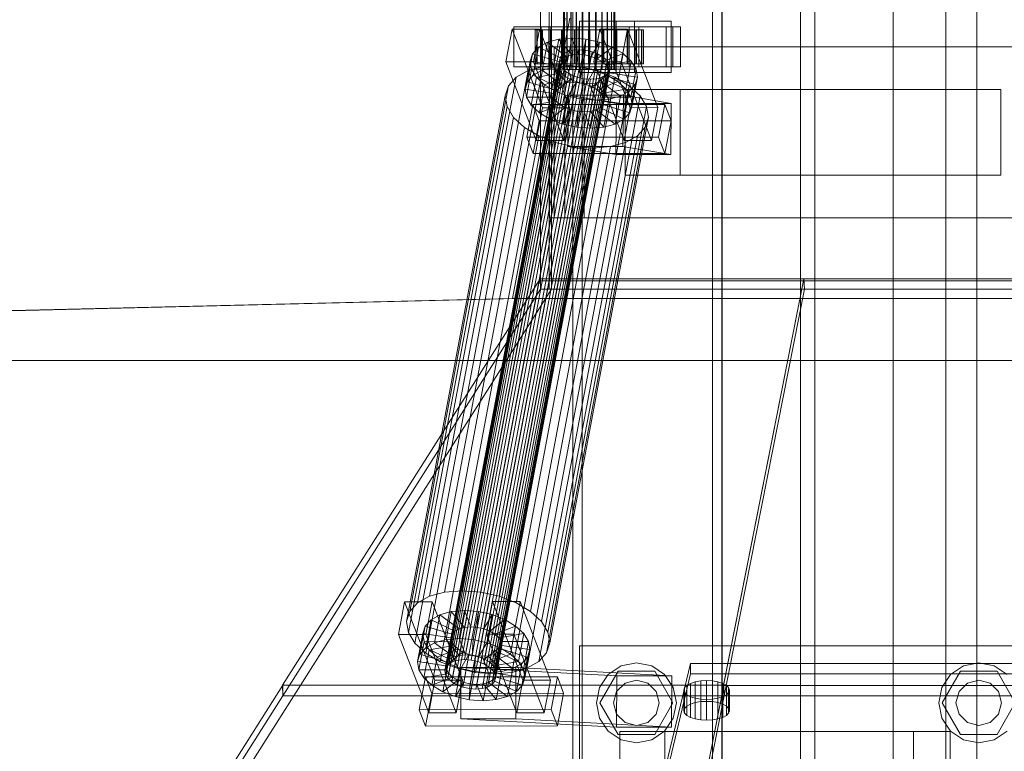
# Model space of a CAD drawing. Header units: millimetres. Extents: x -4738 to 65662, y -68080 to 6847.
# Tile 424 of 656: x 1729 to 2074, y -18387 to -18130. Entities that reach past the tile are written whole.
import ezdxf

# ---------------------------------------------------------------- set-up
doc = ezdxf.new("R2010")
doc.units = ezdxf.units.MM
doc.layers.add('superior_C01', color=7, linetype='Continuous', lineweight=0)
doc.layers.add('superior_tolva-C01', color=7, linetype='Continuous', lineweight=0)

msp = doc.modelspace()

# ---------------------------------------------------------------- linework, layer by layer
at = {"layer": 'superior_C01'}
for p, q in [((2053.856, -17550), (2053.856, -18450)), ((2064.641, -18450), (2064.641, -17550)), ((1975.375, -17570), (1975.375, -18430)), ((2002.875, -17570), (2002.875, -18430)), ((2007.875, -18430), (2007.875, -17570)), ((2035.375, -18430), (2035.375, -17570)), ((1923.146, -17575), (1923.146, -18425)), ((1926.382, -18425), (1926.382, -17575)), ((1972.065, -18425), (1972.065, -17575)), ((1975.301, -17575), (1975.301, -18425)), ((1919.841, -18148), (1919.841, -17852)), ((1920.122, -18148), (1920.122, -17852)), ((1920.174, -18148), (1920.174, -17852)), ((1920.996, -18148), (1920.996, -17852)), ((1921.097, -18148), (1921.097, -17852)), ((1922.406, -18148), (1922.406, -17852)), ((1922.548, -18148), (1922.548, -17852)), ((1924.254, -18148), (1924.254, -17852)), ((1924.428, -18148), (1924.428, -17852)), ((1926.414, -18148), (1926.414, -17852)), ((1926.609, -18148), (1926.609, -17852)), ((1928.74, -18148), (1928.74, -17852)), ((1928.941, -18148), (1928.941, -17852)), ((1931.072, -18148), (1931.072, -17852)), ((1931.267, -18148), (1931.267, -17852)), ((1933.253, -18148), (1933.253, -17852)), ((1933.427, -18148), (1933.427, -17852)), ((1935.133, -18148), (1935.133, -17852)), ((1935.275, -18148), (1935.275, -17852)), ((1936.584, -18148), (1936.584, -17852)), ((1936.685, -18148), (1936.685, -17852)), ((1937.507, -17852), (1937.507, -18148)), ((1937.559, -18148), (1937.559, -17852)), ((1937.84, -18148), (1937.84, -17852)), ((1920.384, -18130), (1901.94, -18228.298)), ((1903.548, -18228.298), (1921.992, -18130)), ((1944.671, -18131), (1925.412, -18131)), ((1925.412, -18131), (1925.412, -18149)), ((1938.246, -18131), (1925.412, -18131)), ((1938.246, -18149), (1938.246, -18131)), ((1938.246, -18131), (1957.505, -18131)), ((1944.671, -18149), (1944.671, -18131)), ((1944.671, -18131), (1957.505, -18131)), ((1957.505, -18131), (1957.505, -18149)), ((1901.79, -18133.859), (1899.638, -18145.327)), ((1911.419, -18133.847), (1901.79, -18133.859)), ((1912.422, -18161.391), (1901.79, -18133.859)), ((1912.047, -18133), (1902.417, -18133)), ((1902.417, -18133), (1902.417, -18147)), ((1915.359, -18133), (1902.417, -18133)), ((1909.267, -18145.315), (1911.419, -18133.847)), ((1910.434, -18134), (1909.842, -18134)), ((1909.842, -18134), (1919.841, -18134)), ((1909.842, -18146), (1909.842, -18134)), ((1909.842, -18134), (1910.544, -18134)), ((1912.281, -18134), (1910.434, -18134)), ((1910.434, -18134), (1920.122, -18134)), ((1910.434, -18146), (1910.434, -18134)), ((1910.544, -18134), (1920.174, -18134)), ((1910.544, -18146), (1910.544, -18134)), ((1910.544, -18134), (1912.493, -18134)), ((1911.419, -18133.847), (1922.052, -18161.379)), ((1958.153, -18133), (1911.93, -18133)), ((1911.93, -18133), (1911.93, -18147)), ((1914.627, -18133), (1911.93, -18133)), ((1912.047, -18147), (1912.047, -18133)), ((1912.047, -18133), (1924.988, -18133)), ((1915.256, -18134), (1912.281, -18134)), ((1912.281, -18134), (1920.996, -18134)), ((1912.281, -18146), (1912.281, -18134)), ((1912.493, -18134), (1921.097, -18134)), ((1912.493, -18146), (1912.493, -18134)), ((1912.493, -18134), (1915.557, -18134)), ((1914.627, -18147), (1914.627, -18133)), ((1914.627, -18133), (1960.849, -18133)), ((1919.157, -18134), (1915.256, -18134)), ((1915.256, -18134), (1922.406, -18134)), ((1915.256, -18146), (1915.256, -18134)), ((1915.359, -18147), (1915.359, -18133)), ((1915.359, -18133), (1924.988, -18133)), ((1915.557, -18134), (1922.548, -18134)), ((1915.557, -18146), (1915.557, -18134)), ((1915.557, -18134), (1919.525, -18134)), ((1923.718, -18134), (1919.157, -18134)), ((1919.157, -18134), (1924.254, -18134)), ((1919.157, -18146), (1919.157, -18134)), ((1919.525, -18134), (1924.428, -18134)), ((1919.525, -18146), (1919.525, -18134)), ((1919.525, -18134), (1924.129, -18134)), ((1919.841, -18134), (1920.122, -18134)), ((1919.841, -18134), (1919.841, -18146)), ((1920.174, -18134), (1919.841, -18134)), ((1920.122, -18134), (1920.996, -18134)), ((1920.122, -18134), (1920.122, -18146)), ((1920.174, -18134), (1920.174, -18146)), ((1921.097, -18134), (1920.174, -18134)), ((1920.996, -18134), (1922.406, -18134)), ((1920.996, -18134), (1920.996, -18146)), ((1921.097, -18134), (1921.097, -18146)), ((1922.548, -18134), (1921.097, -18134)), ((1922.406, -18134), (1924.254, -18134)), ((1922.406, -18134), (1922.406, -18146)), ((1922.548, -18134), (1922.548, -18146)), ((1924.428, -18134), (1922.548, -18134)), ((1928.628, -18134), (1923.718, -18134)), ((1923.718, -18134), (1926.414, -18134)), ((1923.718, -18146), (1923.718, -18134)), ((1924.129, -18134), (1926.609, -18134)), ((1924.129, -18146), (1924.129, -18134)), ((1924.129, -18134), (1929.053, -18134)), ((1924.254, -18134), (1926.414, -18134)), ((1924.254, -18134), (1924.254, -18146)), ((1924.428, -18134), (1924.428, -18146)), ((1926.609, -18134), (1924.428, -18134)), ((1924.988, -18133), (1924.988, -18147)), ((1926.414, -18134), (1928.74, -18134)), ((1926.414, -18134), (1926.414, -18146)), ((1926.609, -18134), (1926.609, -18146)), ((1928.941, -18134), (1926.609, -18134)), ((1933.552, -18134), (1928.628, -18134)), ((1928.628, -18134), (1928.74, -18134)), ((1928.628, -18146), (1928.628, -18134)), ((1928.74, -18134), (1931.072, -18134)), ((1928.74, -18134), (1928.74, -18146)), ((1929.053, -18134), (1928.941, -18134)), ((1928.941, -18134), (1928.941, -18146)), ((1931.267, -18134), (1928.941, -18134)), ((1929.053, -18146), (1929.053, -18134)), ((1929.053, -18134), (1933.963, -18134)), ((1932.604, -18133.821), (1930.453, -18145.289)), ((1933.552, -18134), (1931.072, -18134)), ((1931.072, -18134), (1933.253, -18134)), ((1931.072, -18134), (1931.072, -18146)), ((1933.963, -18134), (1931.267, -18134)), ((1931.267, -18134), (1931.267, -18146)), ((1933.427, -18134), (1931.267, -18134)), ((1942.234, -18133.809), (1932.604, -18133.821)), ((1943.237, -18161.353), (1932.604, -18133.821)), ((1942.862, -18133), (1933.232, -18133)), ((1933.232, -18133), (1933.232, -18147)), ((1946.174, -18133), (1933.232, -18133)), ((1938.156, -18134), (1933.253, -18134)), ((1933.253, -18134), (1935.133, -18134)), ((1933.253, -18134), (1933.253, -18146)), ((1938.524, -18134), (1933.427, -18134)), ((1933.427, -18134), (1933.427, -18146)), ((1935.275, -18134), (1933.427, -18134)), ((1938.156, -18134), (1933.552, -18134)), ((1933.552, -18146), (1933.552, -18134)), ((1933.963, -18146), (1933.963, -18134)), ((1933.963, -18134), (1938.524, -18134)), ((1942.124, -18134), (1935.133, -18134)), ((1935.133, -18134), (1936.584, -18134)), ((1935.133, -18134), (1935.133, -18146)), ((1942.425, -18134), (1935.275, -18134)), ((1935.275, -18134), (1935.275, -18146)), ((1936.685, -18134), (1935.275, -18134)), ((1945.188, -18134), (1936.584, -18134)), ((1936.584, -18134), (1937.507, -18134)), ((1936.584, -18134), (1936.584, -18146)), ((1945.4, -18134), (1936.685, -18134)), ((1936.685, -18134), (1936.685, -18146)), ((1937.559, -18134), (1936.685, -18134)), ((1937.507, -18134), (1947.137, -18134)), ((1937.507, -18146), (1937.507, -18134)), ((1937.507, -18134), (1937.84, -18134)), ((1947.247, -18134), (1937.559, -18134)), ((1937.559, -18134), (1937.559, -18146)), ((1937.84, -18134), (1937.559, -18134)), ((1947.839, -18134), (1937.84, -18134)), ((1937.84, -18134), (1937.84, -18146)), ((1942.124, -18134), (1938.156, -18134)), ((1938.156, -18146), (1938.156, -18134)), ((1938.524, -18146), (1938.524, -18134)), ((1938.524, -18134), (1942.425, -18134)), ((1940.082, -18145.277), (1942.234, -18133.809)), ((1945.188, -18134), (1942.124, -18134)), ((1942.124, -18146), (1942.124, -18134)), ((1942.234, -18133.809), (1952.867, -18161.341)), ((1942.425, -18146), (1942.425, -18134)), ((1942.425, -18134), (1945.4, -18134)), ((1942.862, -18147), (1942.862, -18133)), ((1942.862, -18133), (1955.803, -18133)), ((1947.137, -18134), (1945.188, -18134)), ((1945.188, -18146), (1945.188, -18134)), ((1945.4, -18146), (1945.4, -18134)), ((1945.4, -18134), (1947.247, -18134)), ((1946.174, -18147), (1946.174, -18133)), ((1946.174, -18133), (1955.803, -18133)), ((1947.137, -18134), (1947.137, -18146)), ((1947.839, -18134), (1947.137, -18134)), ((1947.247, -18146), (1947.247, -18134)), ((1947.247, -18134), (1947.839, -18134)), ((1947.839, -18146), (1947.839, -18134)), ((1955.803, -18133), (1955.803, -18147)), ((1958.153, -18147), (1958.153, -18133)), ((1958.153, -18133), (1960.849, -18133)), ((1960.849, -18133), (1960.849, -18147)), ((1914.16, -18138.419), (1911.039, -18140.156)), ((1912.315, -18148.249), (1914.16, -18138.419)), ((1918.152, -18137.325), (1914.16, -18138.419)), ((1914.16, -18138.419), (1920.893, -18143.38)), ((1916.308, -18147.155), (1918.152, -18137.325)), ((1922.744, -18136.948), (1918.152, -18137.325)), ((1918.152, -18137.325), (1922.784, -18142.862)), ((1920.9, -18146.777), (1922.744, -18136.948)), ((1927.623, -18137.313), (1922.744, -18136.948)), ((1922.744, -18136.948), (1924.959, -18142.683)), ((1925.779, -18147.143), (1927.623, -18137.313)), ((1927.623, -18137.313), (1927.27, -18142.856)), ((1932.456, -18138.396), (1927.623, -18137.313)), ((1932.456, -18138.396), (1929.56, -18143.369)), ((1930.612, -18148.226), (1932.456, -18138.396)), ((1936.914, -18140.123), (1932.456, -18138.396)), ((1879.606, -18356.363), (1919.722, -18142.565)), ((1881.084, -18355.541), (1921.201, -18141.742)), ((1882.975, -18355.022), (1923.092, -18141.224)), ((1885.15, -18354.844), (1925.267, -18141.045)), ((1887.461, -18355.017), (1927.578, -18141.218)), ((1889.751, -18355.53), (1929.867, -18141.731)), ((1891.863, -18356.348), (1931.979, -18142.549)), ((1907.159, -18152.246), (1909.003, -18142.416)), ((1909.003, -18142.416), (1908.191, -18145.047)), ((1911.039, -18140.156), (1909.003, -18142.416)), ((1909.003, -18142.416), (1918.451, -18145.274)), ((1909.195, -18149.985), (1911.039, -18140.156)), ((1911.039, -18140.156), (1919.415, -18144.203)), ((2232.828, -18140), (1914.896, -18140)), ((1914.896, -18140), (1914.896, -18200)), ((1916.514, -18140), (1914.896, -18140)), ((2234.445, -18140), (1916.514, -18140)), ((1916.514, -18140), (1916.514, -18200)), ((1920.289, -18140), (1916.514, -18140)), ((1919.722, -18142.565), (1918.758, -18143.635)), ((1921.201, -18141.742), (1919.722, -18142.565)), ((2238.22, -18140), (1920.289, -18140)), ((1920.289, -18140), (1920.289, -18200)), ((1927.029, -18140), (1920.289, -18140)), ((1923.092, -18141.224), (1921.201, -18141.742)), ((1922.784, -18142.862), (1924.959, -18142.683)), ((1925.267, -18141.045), (1923.092, -18141.224)), ((1924.959, -18142.683), (1923.115, -18152.513)), ((1924.959, -18142.683), (1927.27, -18142.856)), ((1927.578, -18141.218), (1925.267, -18141.045)), ((1927.029, -18200), (1927.029, -18140)), ((1927.029, -18140), (2244.96, -18140)), ((1929.867, -18141.731), (1927.578, -18141.218)), ((1931.979, -18142.549), (1929.867, -18141.731)), ((1936.914, -18140.123), (1931.672, -18144.188)), ((1933.769, -18143.617), (1931.979, -18142.549)), ((1940.694, -18142.377), (1933.462, -18145.255)), ((1935.07, -18149.953), (1936.914, -18140.123)), ((1940.694, -18142.377), (1936.914, -18140.123)), ((1938.849, -18152.207), (1940.694, -18142.377)), ((1943.537, -18145.003), (1940.694, -18142.377)), ((1878.257, -18358.68), (1918.373, -18144.881)), ((1878.477, -18360.017), (1918.594, -18146.218)), ((1878.642, -18357.434), (1918.758, -18143.635)), ((1893.653, -18357.415), (1933.769, -18143.617)), ((1894.999, -18358.659), (1935.116, -18144.861)), ((1935.927, -18146.196), (1895.811, -18359.995)), ((1899.638, -18145.327), (1909.267, -18145.315)), ((1899.638, -18145.327), (1910.27, -18172.859)), ((1906.346, -18154.877), (1908.191, -18145.047)), ((1908.191, -18145.047), (1918.066, -18146.52)), ((1908.191, -18145.047), (1908.657, -18147.868)), ((1919.9, -18172.847), (1909.267, -18145.315)), ((1919.841, -18146), (1909.842, -18146)), ((1909.842, -18146), (1910.434, -18146)), ((1910.544, -18146), (1909.842, -18146)), ((1920.122, -18146), (1910.434, -18146)), ((1910.434, -18146), (1912.281, -18146)), ((1920.174, -18146), (1910.544, -18146)), ((1912.493, -18146), (1910.544, -18146)), ((1920.996, -18146), (1912.281, -18146)), ((1912.281, -18146), (1915.256, -18146)), ((1921.097, -18146), (1912.493, -18146)), ((1915.557, -18146), (1912.493, -18146)), ((1922.406, -18146), (1915.256, -18146)), ((1915.256, -18146), (1919.157, -18146)), ((1922.548, -18146), (1915.557, -18146)), ((1919.525, -18146), (1915.557, -18146)), ((1918.451, -18145.274), (1916.606, -18155.103)), ((1919.415, -18144.203), (1917.571, -18154.033)), ((1918.066, -18146.52), (1918.451, -18145.274)), ((1918.758, -18143.635), (1918.373, -18144.881)), ((1918.373, -18144.881), (1918.594, -18146.218)), ((1918.451, -18145.274), (1919.415, -18144.203)), ((1918.594, -18146.218), (1919.405, -18147.554)), ((1920.893, -18143.38), (1919.049, -18153.21)), ((1924.254, -18146), (1919.157, -18146)), ((1919.157, -18146), (1923.718, -18146)), ((1919.415, -18144.203), (1920.893, -18143.38)), ((1924.428, -18146), (1919.525, -18146)), ((1924.129, -18146), (1919.525, -18146)), ((1920.122, -18146), (1919.841, -18146)), ((1919.841, -18146), (1920.174, -18146)), ((1920.996, -18146), (1920.122, -18146)), ((1920.174, -18146), (1921.097, -18146)), ((1920.893, -18143.38), (1922.784, -18142.862)), ((1922.784, -18142.862), (1920.94, -18152.692)), ((1922.406, -18146), (1920.996, -18146)), ((1921.097, -18146), (1922.548, -18146)), ((1924.254, -18146), (1922.406, -18146)), ((1922.548, -18146), (1924.428, -18146)), ((1926.414, -18146), (1923.718, -18146)), ((1923.718, -18146), (1928.628, -18146)), ((1926.609, -18146), (1924.129, -18146)), ((1929.053, -18146), (1924.129, -18146)), ((1926.414, -18146), (1924.254, -18146)), ((1924.428, -18146), (1926.609, -18146)), ((1927.27, -18142.856), (1925.426, -18152.686)), ((1928.74, -18146), (1926.414, -18146)), ((1926.609, -18146), (1928.941, -18146)), ((1927.27, -18142.856), (1929.56, -18143.369)), ((1929.56, -18143.369), (1927.715, -18153.199)), ((1928.74, -18146), (1928.628, -18146)), ((1928.628, -18146), (1933.552, -18146)), ((1931.072, -18146), (1928.74, -18146)), ((1928.941, -18146), (1929.053, -18146)), ((1928.941, -18146), (1931.267, -18146)), ((1933.963, -18146), (1929.053, -18146)), ((1929.56, -18143.369), (1931.672, -18144.188)), ((1931.672, -18144.188), (1929.827, -18154.017)), ((1930.453, -18145.289), (1940.082, -18145.277)), ((1930.453, -18145.289), (1941.085, -18172.821)), ((1933.253, -18146), (1931.072, -18146)), ((1931.072, -18146), (1933.552, -18146)), ((1931.267, -18146), (1933.963, -18146)), ((1931.267, -18146), (1933.427, -18146)), ((1933.462, -18145.255), (1931.617, -18155.085)), ((1931.672, -18144.188), (1933.462, -18145.255)), ((1935.133, -18146), (1933.253, -18146)), ((1933.253, -18146), (1938.156, -18146)), ((1933.427, -18146), (1938.524, -18146)), ((1933.427, -18146), (1935.275, -18146)), ((1933.462, -18145.255), (1934.808, -18146.499)), ((1933.552, -18146), (1938.156, -18146)), ((1935.116, -18144.861), (1933.769, -18143.617)), ((1938.524, -18146), (1933.963, -18146)), ((1943.537, -18145.003), (1934.808, -18146.499)), ((1935.927, -18146.196), (1935.116, -18144.861)), ((1936.584, -18146), (1935.133, -18146)), ((1935.133, -18146), (1942.124, -18146)), ((1935.275, -18146), (1942.425, -18146)), ((1935.275, -18146), (1936.685, -18146)), ((1936.148, -18147.533), (1935.927, -18146.196)), ((1937.507, -18146), (1936.584, -18146)), ((1936.584, -18146), (1945.188, -18146)), ((1936.685, -18146), (1945.4, -18146)), ((1936.685, -18146), (1937.559, -18146)), ((1947.137, -18146), (1937.507, -18146)), ((1937.84, -18146), (1937.507, -18146)), ((1937.559, -18146), (1947.247, -18146)), ((1937.559, -18146), (1937.84, -18146)), ((1937.84, -18146), (1947.839, -18146)), ((1938.156, -18146), (1942.124, -18146)), ((1942.425, -18146), (1938.524, -18146)), ((1950.715, -18172.809), (1940.082, -18145.277)), ((1941.692, -18154.833), (1943.537, -18145.003)), ((1942.124, -18146), (1945.188, -18146)), ((1945.4, -18146), (1942.425, -18146)), ((1945.249, -18147.823), (1943.537, -18145.003)), ((1945.188, -18146), (1947.137, -18146)), ((1947.247, -18146), (1945.4, -18146)), ((1947.137, -18146), (1947.839, -18146)), ((1947.839, -18146), (1947.247, -18146)), ((1872.808, -18332.659), (1907.391, -18148.35)), ((1878.145, -18331.197), (1912.728, -18146.887)), ((1879.289, -18361.352), (1919.405, -18147.554)), ((1880.635, -18362.596), (1920.752, -18148.798)), ((1884.284, -18330.692), (1918.867, -18146.383)), ((1890.806, -18331.181), (1925.39, -18146.872)), ((1895.646, -18362.578), (1935.763, -18148.779)), ((1896.031, -18361.332), (1936.148, -18147.533)), ((1897.268, -18332.629), (1931.851, -18148.32)), ((1902.417, -18147), (1912.047, -18147)), ((1902.417, -18147), (1915.359, -18147)), ((1907.391, -18148.35), (1903.22, -18150.672)), ((1906.812, -18157.698), (1908.657, -18147.868)), ((1912.728, -18146.887), (1907.391, -18148.35)), ((1908.657, -18147.868), (1918.286, -18147.856)), ((1908.657, -18147.868), (1910.369, -18150.688)), ((1909.195, -18149.985), (1912.315, -18148.249)), ((1910.369, -18150.688), (1919.098, -18149.192)), ((1911.93, -18147), (1958.153, -18147)), ((1911.93, -18147), (1914.627, -18147)), ((1924.988, -18147), (1912.047, -18147)), ((1912.315, -18148.249), (1916.308, -18147.155)), ((1919.049, -18153.21), (1912.315, -18148.249)), ((1918.867, -18146.383), (1912.728, -18146.887)), ((1960.849, -18147), (1914.627, -18147)), ((1924.988, -18147), (1915.359, -18147)), ((1918.066, -18146.52), (1916.221, -18156.35)), ((1916.308, -18147.155), (1920.9, -18146.777)), ((1920.94, -18152.692), (1916.308, -18147.155)), ((1918.286, -18147.856), (1916.442, -18157.686)), ((1919.098, -18149.192), (1917.253, -18159.022)), ((1918.286, -18147.856), (1918.066, -18146.52)), ((1919.098, -18149.192), (1918.286, -18147.856)), ((1925.39, -18146.872), (1918.867, -18146.383)), ((1920.444, -18150.436), (1919.098, -18149.192)), ((1919.405, -18147.554), (1920.752, -18148.798)), ((1920.174, -18148), (1919.841, -18148)), ((1919.841, -18148), (1920.122, -18148)), ((1920.122, -18148), (1920.996, -18148)), ((1921.097, -18148), (1920.174, -18148)), ((1920.752, -18148.798), (1922.542, -18149.865)), ((1923.115, -18152.513), (1920.9, -18146.777)), ((1920.9, -18146.777), (1925.779, -18147.143)), ((1920.996, -18148), (1922.406, -18148)), ((1922.548, -18148), (1921.097, -18148)), ((1922.406, -18148), (1924.254, -18148)), ((1924.428, -18148), (1922.548, -18148)), ((1924.254, -18148), (1926.414, -18148)), ((1926.609, -18148), (1924.428, -18148)), ((1931.851, -18148.32), (1925.39, -18146.872)), ((1925.412, -18149), (1944.671, -18149)), ((1938.246, -18149), (1925.412, -18149)), ((1925.426, -18152.686), (1925.779, -18147.143)), ((1925.779, -18147.143), (1930.612, -18148.226)), ((1926.414, -18148), (1928.74, -18148)), ((1928.941, -18148), (1926.609, -18148)), ((1927.715, -18153.199), (1930.612, -18148.226)), ((1928.74, -18148), (1931.072, -18148)), ((1931.267, -18148), (1928.941, -18148)), ((1930.612, -18148.226), (1935.07, -18149.953)), ((1931.072, -18148), (1933.253, -18148)), ((1933.427, -18148), (1931.267, -18148)), ((1937.811, -18150.629), (1931.851, -18148.32)), ((1934.808, -18146.499), (1932.964, -18156.329)), ((1933.232, -18147), (1942.862, -18147)), ((1933.232, -18147), (1946.174, -18147)), ((1933.253, -18148), (1935.133, -18148)), ((1935.275, -18148), (1933.427, -18148)), ((1933.775, -18157.665), (1935.62, -18147.835)), ((1935.84, -18149.171), (1933.996, -18159.001)), ((1934.798, -18149.85), (1935.763, -18148.779)), ((1934.808, -18146.499), (1935.62, -18147.835)), ((1935.133, -18148), (1936.584, -18148)), ((1936.685, -18148), (1935.275, -18148)), ((1935.84, -18149.171), (1935.455, -18150.417)), ((1935.62, -18147.835), (1945.249, -18147.823)), ((1935.62, -18147.835), (1935.84, -18149.171)), ((1935.763, -18148.779), (1936.148, -18147.533)), ((1945.715, -18150.644), (1935.84, -18149.171)), ((1936.584, -18148), (1937.507, -18148)), ((1937.559, -18148), (1936.685, -18148)), ((1937.507, -18148), (1937.84, -18148)), ((1937.84, -18148), (1937.559, -18148)), ((1957.505, -18149), (1938.246, -18149)), ((1955.803, -18147), (1942.862, -18147)), ((1945.249, -18147.823), (1943.405, -18157.653)), ((1957.505, -18149), (1944.671, -18149)), ((1945.715, -18150.644), (1945.249, -18147.823)), ((1955.803, -18147), (1946.174, -18147)), ((1960.849, -18147), (1958.153, -18147)), ((1868.637, -18334.981), (1903.22, -18150.672)), ((1882.425, -18363.664), (1922.542, -18149.865)), ((1884.537, -18364.482), (1924.654, -18150.683)), ((1886.827, -18364.995), (1926.943, -18151.196)), ((1889.138, -18365.168), (1929.254, -18151.369)), ((1891.313, -18364.989), (1931.429, -18151.191)), ((1893.204, -18364.471), (1933.32, -18150.672)), ((1894.682, -18363.648), (1934.798, -18149.85)), ((1903.22, -18150.672), (1900.498, -18153.694)), ((1903.228, -18334.938), (1937.811, -18150.629)), ((1906.346, -18154.877), (1907.159, -18152.246)), ((1907.159, -18152.246), (1909.195, -18149.985)), ((1916.606, -18155.103), (1907.159, -18152.246)), ((1908.525, -18160.518), (1910.369, -18150.688)), ((1917.571, -18154.033), (1909.195, -18149.985)), ((1910.369, -18150.688), (1913.212, -18153.314)), ((1913.212, -18153.314), (1920.444, -18150.436)), ((1916.992, -18155.567), (1922.234, -18151.503)), ((1920.444, -18150.436), (1918.6, -18160.266)), ((1920.94, -18152.692), (1919.049, -18153.21)), ((1922.234, -18151.503), (1920.39, -18161.333)), ((1922.234, -18151.503), (1920.444, -18150.436)), ((1923.115, -18152.513), (1920.94, -18152.692)), ((1921.45, -18157.295), (1924.346, -18152.321)), ((1924.346, -18152.321), (1922.234, -18151.503)), ((1924.346, -18152.321), (1922.502, -18162.151)), ((1922.542, -18149.865), (1924.654, -18150.683)), ((1925.426, -18152.686), (1923.115, -18152.513)), ((1926.636, -18152.835), (1924.346, -18152.321)), ((1924.654, -18150.683), (1926.943, -18151.196)), ((1926.636, -18152.835), (1924.791, -18162.664)), ((1927.715, -18153.199), (1925.426, -18152.686)), ((1926.283, -18158.378), (1926.636, -18152.835)), ((1928.947, -18153.008), (1926.636, -18152.835)), ((1926.943, -18151.196), (1929.254, -18151.369)), ((1928.947, -18153.008), (1927.102, -18162.837)), ((1931.122, -18152.829), (1928.947, -18153.008)), ((1931.162, -18158.743), (1928.947, -18153.008)), ((1929.254, -18151.369), (1931.429, -18151.191)), ((1931.122, -18152.829), (1929.277, -18162.659)), ((1929.827, -18154.017), (1935.07, -18149.953)), ((1933.013, -18152.311), (1931.122, -18152.829)), ((1935.754, -18158.366), (1931.122, -18152.829)), ((1933.013, -18152.311), (1931.168, -18162.14)), ((1931.429, -18151.191), (1933.32, -18150.672)), ((1931.617, -18155.085), (1938.849, -18152.207)), ((1934.491, -18151.488), (1932.647, -18161.318)), ((1934.491, -18151.488), (1933.013, -18152.311)), ((1939.746, -18157.272), (1933.013, -18152.311)), ((1933.32, -18150.672), (1934.798, -18149.85)), ((1935.455, -18150.417), (1933.611, -18160.247)), ((1935.455, -18150.417), (1934.491, -18151.488)), ((1942.867, -18155.535), (1934.491, -18151.488)), ((1935.07, -18149.953), (1938.849, -18152.207)), ((1944.903, -18153.275), (1935.455, -18150.417)), ((1942.863, -18153.641), (1937.811, -18150.629)), ((1938.849, -18152.207), (1941.692, -18154.833)), ((1943.871, -18160.474), (1945.715, -18150.644)), ((1944.903, -18153.275), (1945.715, -18150.644)), ((1865.915, -18338.003), (1900.498, -18153.694)), ((1900.498, -18153.694), (1899.412, -18157.211)), ((1916.221, -18156.35), (1906.346, -18154.877)), ((1906.812, -18157.698), (1906.346, -18154.877)), ((1908.28, -18337.95), (1942.863, -18153.641)), ((1911.368, -18163.144), (1913.212, -18153.314)), ((1913.212, -18153.314), (1916.992, -18155.567)), ((1915.147, -18165.397), (1916.992, -18155.567)), ((1916.606, -18155.103), (1916.221, -18156.35)), ((1916.221, -18156.35), (1916.442, -18157.686)), ((1917.571, -18154.033), (1916.606, -18155.103)), ((1916.992, -18155.567), (1921.45, -18157.295)), ((1919.049, -18153.21), (1917.571, -18154.033)), ((1929.827, -18154.017), (1927.715, -18153.199)), ((1931.617, -18155.085), (1929.827, -18154.017)), ((1932.964, -18156.329), (1931.617, -18155.085)), ((1932.964, -18156.329), (1941.692, -18154.833)), ((1933.775, -18157.665), (1932.964, -18156.329)), ((1939.746, -18157.272), (1942.867, -18155.535)), ((1941.022, -18165.365), (1942.867, -18155.535)), ((1960.74, -18155), (1941.481, -18155)), ((1941.481, -18155), (1941.481, -18185)), ((2053.856, -18155), (1941.481, -18155)), ((1941.692, -18154.833), (1943.405, -18157.653)), ((1946.663, -18157.152), (1942.863, -18153.641)), ((1942.867, -18155.535), (1944.903, -18153.275)), ((1943.058, -18163.105), (1944.903, -18153.275)), ((1960.74, -18185), (1960.74, -18155)), ((1960.74, -18155), (2073.116, -18155)), ((2053.856, -18185), (2053.856, -18155)), ((2053.856, -18155), (2073.116, -18155)), ((2073.116, -18155), (2073.116, -18185)), ((1864.829, -18341.52), (1899.412, -18157.211)), ((1899.412, -18157.211), (1900.034, -18160.982)), ((1916.442, -18157.686), (1906.812, -18157.698)), ((1908.525, -18160.518), (1906.812, -18157.698)), ((1917.253, -18159.022), (1908.525, -18160.518)), ((1912.08, -18341.461), (1946.663, -18157.152)), ((1916.442, -18157.686), (1917.253, -18159.022)), ((1917.253, -18159.022), (1918.6, -18160.266)), ((1919.605, -18167.125), (1921.45, -18157.295)), ((1921.608, -18156.962), (1921.384, -18174.943)), ((1921.45, -18157.295), (1926.283, -18158.378)), ((1940.867, -18156.962), (1921.608, -18156.962)), ((1938.352, -18159.83), (1921.608, -18156.962)), ((1924.439, -18168.208), (1926.283, -18158.378)), ((1926.283, -18158.378), (1931.162, -18158.743)), ((1929.317, -18168.573), (1931.162, -18158.743)), ((1931.162, -18158.743), (1935.754, -18158.366)), ((1933.611, -18160.247), (1933.996, -18159.001)), ((1943.405, -18157.653), (1933.775, -18157.665)), ((1933.996, -18159.001), (1933.775, -18157.665)), ((1933.909, -18168.196), (1935.754, -18158.366)), ((1933.996, -18159.001), (1943.871, -18160.474)), ((1935.754, -18158.366), (1939.746, -18157.272)), ((1937.902, -18167.102), (1939.746, -18157.272)), ((1938.128, -18177.811), (1938.352, -18159.83)), ((1938.352, -18159.83), (1957.611, -18159.83)), ((1940.643, -18174.943), (1940.867, -18156.962)), ((1940.867, -18156.962), (1957.611, -18159.83)), ((1943.405, -18157.653), (1943.871, -18160.474)), ((1948.953, -18160.922), (1946.663, -18157.152)), ((1957.611, -18159.83), (1957.387, -18177.811)), ((1865.451, -18345.291), (1900.034, -18160.982)), ((1900.034, -18160.982), (1902.324, -18164.752)), ((1909.09, -18160.247), (1906.939, -18171.715)), ((1911.368, -18163.144), (1908.525, -18160.518)), ((1955.313, -18160.19), (1909.09, -18160.247)), ((1911.306, -18165.983), (1909.09, -18160.247)), ((1910.27, -18172.859), (1912.422, -18161.391)), ((1918.6, -18160.266), (1911.368, -18163.144)), ((1915.147, -18165.397), (1911.368, -18163.144)), ((1912.422, -18161.391), (1922.052, -18161.379)), ((1948.953, -18160.922), (1914.37, -18345.231)), ((1920.39, -18161.333), (1915.147, -18165.397)), ((1918.6, -18160.266), (1920.39, -18161.333)), ((1922.502, -18162.151), (1919.605, -18167.125)), ((1922.052, -18161.379), (1919.9, -18172.847)), ((1920.39, -18161.333), (1922.502, -18162.151)), ((1922.502, -18162.151), (1924.791, -18162.664)), ((1924.791, -18162.664), (1924.439, -18168.208)), ((1924.791, -18162.664), (1927.102, -18162.837)), ((1927.102, -18162.837), (1929.277, -18162.659)), ((1927.102, -18162.837), (1929.317, -18168.573)), ((1929.277, -18162.659), (1931.168, -18162.14)), ((1929.277, -18162.659), (1933.909, -18168.196)), ((1931.168, -18162.14), (1932.647, -18161.318)), ((1931.168, -18162.14), (1937.902, -18167.102)), ((1932.647, -18161.318), (1933.611, -18160.247)), ((1932.647, -18161.318), (1941.022, -18165.365)), ((1933.611, -18160.247), (1943.058, -18163.105)), ((1943.058, -18163.105), (1941.022, -18165.365)), ((1941.085, -18172.821), (1943.237, -18161.353)), ((1943.871, -18160.474), (1943.058, -18163.105)), ((1943.237, -18161.353), (1952.867, -18161.341)), ((1949.576, -18164.693), (1948.953, -18160.922)), ((1952.867, -18161.341), (1950.715, -18172.809)), ((1953.161, -18171.658), (1955.313, -18160.19)), ((1955.313, -18160.19), (1957.528, -18165.926)), ((1867.741, -18349.061), (1902.324, -18164.752)), ((1902.324, -18164.752), (1906.125, -18168.263)), ((1909.154, -18177.451), (1911.306, -18165.983)), ((1911.306, -18165.983), (1957.528, -18165.926)), ((1914.993, -18349.002), (1949.576, -18164.693)), ((1919.605, -18167.125), (1915.147, -18165.397)), ((1941.022, -18165.365), (1937.902, -18167.102)), ((1948.489, -18168.21), (1949.576, -18164.693)), ((1957.528, -18165.926), (1955.376, -18177.394)), ((1871.542, -18352.572), (1906.125, -18168.263)), ((1906.125, -18168.263), (1911.177, -18171.275)), ((1913.906, -18352.519), (1948.489, -18168.21)), ((1924.439, -18168.208), (1919.605, -18167.125)), ((1929.317, -18168.573), (1924.439, -18168.208)), ((1933.909, -18168.196), (1929.317, -18168.573)), ((1937.902, -18167.102), (1933.909, -18168.196)), ((1945.768, -18171.232), (1948.489, -18168.21)), ((1876.594, -18355.584), (1911.177, -18171.275)), ((1882.554, -18357.893), (1917.137, -18173.584)), ((1906.939, -18171.715), (1953.161, -18171.658)), ((1906.939, -18171.715), (1909.154, -18177.451)), ((1907.013, -18357.863), (1941.596, -18173.554)), ((1919.9, -18172.847), (1910.27, -18172.859)), ((1911.177, -18171.275), (1917.137, -18173.584)), ((1911.185, -18355.541), (1945.768, -18171.232)), ((1917.137, -18173.584), (1923.598, -18175.032)), ((1936.259, -18175.016), (1941.596, -18173.554)), ((1950.715, -18172.809), (1941.085, -18172.821)), ((1941.596, -18173.554), (1945.768, -18171.232)), ((1955.376, -18177.394), (1953.161, -18171.658)), ((1889.015, -18359.341), (1923.598, -18175.032)), ((1895.537, -18359.83), (1930.12, -18175.521)), ((1901.676, -18359.326), (1936.259, -18175.016)), ((1921.384, -18174.943), (1940.643, -18174.943)), ((1938.128, -18177.811), (1921.384, -18174.943)), ((1923.598, -18175.032), (1930.12, -18175.521)), ((1930.12, -18175.521), (1936.259, -18175.016)), ((1957.387, -18177.811), (1940.643, -18174.943)), ((1955.376, -18177.394), (1909.154, -18177.451)), ((1957.387, -18177.811), (1938.128, -18177.811)), ((1941.481, -18185), (1960.74, -18185)), ((1941.481, -18185), (2053.856, -18185)), ((2073.116, -18185), (1960.74, -18185)), ((2073.116, -18185), (2053.856, -18185)), ((1914.896, -18200), (2229.292, -18200)), ((1914.896, -18200), (1916.514, -18200)), ((1916.514, -18200), (2230.91, -18200)), ((1916.514, -18200), (1920.289, -18200)), ((1920.289, -18200), (2234.684, -18200)), ((1920.289, -18200), (1927.029, -18200)), ((2241.425, -18200), (1927.029, -18200)), ((1901.94, -18228.298), (995.816, -18250)), ((997.424, -18250), (1903.548, -18228.298)), ((1901.94, -18228.298), (1903.548, -18228.298)), ((2846.1, -18228.298), (1901.94, -18228.298)), ((1903.548, -18228.298), (2847.707, -18228.298)), ((10242.208, -18250), (1103.221, -18250)), ((1104.577, -18250), (10243.564, -18250)), ((1872.808, -18332.659), (1878.145, -18331.197)), ((1878.145, -18331.197), (1884.284, -18330.692)), ((1884.284, -18330.692), (1890.806, -18331.181)), ((1890.806, -18331.181), (1897.268, -18332.629)), ((1864.132, -18334.551), (1861.981, -18346.02)), ((1873.762, -18334.539), (1864.132, -18334.551)), ((1874.765, -18362.083), (1864.132, -18334.551)), ((1865.915, -18338.003), (1868.637, -18334.981)), ((1868.637, -18334.981), (1872.808, -18332.659)), ((1871.61, -18346.008), (1873.762, -18334.539)), ((1873.762, -18334.539), (1884.395, -18362.071)), ((1894.947, -18334.513), (1892.796, -18345.981)), ((1904.577, -18334.501), (1894.947, -18334.513)), ((1905.58, -18362.045), (1894.947, -18334.513)), ((1897.268, -18332.629), (1903.228, -18334.938)), ((1902.425, -18345.969), (1904.577, -18334.501)), ((1903.228, -18334.938), (1908.28, -18337.95)), ((1904.577, -18334.501), (1915.21, -18362.033)), ((1864.829, -18341.52), (1865.915, -18338.003)), ((1876.503, -18339.111), (1873.382, -18340.848)), ((1874.658, -18348.941), (1876.503, -18339.111)), ((1880.495, -18338.017), (1876.503, -18339.111)), ((1876.503, -18339.111), (1883.236, -18344.073)), ((1878.651, -18347.847), (1880.495, -18338.017)), ((1885.087, -18337.64), (1880.495, -18338.017)), ((1880.495, -18338.017), (1885.127, -18343.554)), ((1883.243, -18347.47), (1885.087, -18337.64)), ((1889.966, -18338.005), (1885.087, -18337.64)), ((1885.087, -18337.64), (1887.302, -18343.376)), ((1888.122, -18347.835), (1889.966, -18338.005)), ((1889.966, -18338.005), (1889.613, -18343.549)), ((1894.799, -18339.088), (1889.966, -18338.005)), ((1894.799, -18339.088), (1891.903, -18344.062)), ((1892.955, -18348.918), (1894.799, -18339.088)), ((1899.257, -18340.816), (1894.799, -18339.088)), ((1908.28, -18337.95), (1912.08, -18341.461)), ((1865.451, -18345.291), (1864.829, -18341.52)), ((1873.382, -18340.848), (1871.346, -18343.108)), ((1871.538, -18350.678), (1873.382, -18340.848)), ((1873.382, -18340.848), (1881.758, -18344.895)), ((1899.257, -18340.816), (1894.014, -18344.88)), ((1897.413, -18350.645), (1899.257, -18340.816)), ((1903.037, -18343.069), (1899.257, -18340.816)), ((1912.08, -18341.461), (1914.37, -18345.231)), ((1861.981, -18346.02), (1871.61, -18346.008)), ((1861.981, -18346.02), (1872.613, -18373.551)), ((1867.741, -18349.061), (1865.451, -18345.291)), ((1868.689, -18355.569), (1870.534, -18345.739)), ((1869.502, -18352.938), (1871.346, -18343.108)), ((1871.346, -18343.108), (1870.534, -18345.739)), ((1870.534, -18345.739), (1880.408, -18347.212)), ((1870.534, -18345.739), (1871, -18348.56)), ((1871.346, -18343.108), (1880.793, -18345.966)), ((1882.243, -18373.539), (1871.61, -18346.008)), ((1880.793, -18345.966), (1878.949, -18355.796)), ((1881.758, -18344.895), (1879.913, -18354.725)), ((1880.408, -18347.212), (1880.793, -18345.966)), ((1880.793, -18345.966), (1881.758, -18344.895)), ((1883.236, -18344.073), (1881.392, -18353.902)), ((1881.758, -18344.895), (1883.236, -18344.073)), ((1883.236, -18344.073), (1885.127, -18343.554)), ((1885.127, -18343.554), (1883.283, -18353.384)), ((1885.127, -18343.554), (1887.302, -18343.376)), ((1887.302, -18343.376), (1885.458, -18353.205)), ((1887.302, -18343.376), (1889.613, -18343.549)), ((1889.613, -18343.549), (1887.769, -18353.378)), ((1889.613, -18343.549), (1891.903, -18344.062)), ((1891.903, -18344.062), (1890.058, -18353.892)), ((1891.903, -18344.062), (1894.014, -18344.88)), ((1894.014, -18344.88), (1892.17, -18354.71)), ((1892.796, -18345.981), (1902.425, -18345.969)), ((1892.796, -18345.981), (1903.428, -18373.513)), ((1895.805, -18345.947), (1893.96, -18355.777)), ((1894.014, -18344.88), (1895.805, -18345.947)), ((1903.037, -18343.069), (1895.805, -18345.947)), ((1895.805, -18345.947), (1897.151, -18347.191)), ((1905.88, -18345.695), (1897.151, -18347.191)), ((1901.192, -18352.899), (1903.037, -18343.069)), ((1913.058, -18373.501), (1902.425, -18345.969)), ((1905.88, -18345.695), (1903.037, -18343.069)), ((1904.035, -18355.525), (1905.88, -18345.695)), ((1907.592, -18348.515), (1905.88, -18345.695)), ((1914.37, -18345.231), (1914.993, -18349.002)), ((1871.542, -18352.572), (1867.741, -18349.061)), ((1869.155, -18358.39), (1871, -18348.56)), ((1871, -18348.56), (1880.629, -18348.548)), ((1871, -18348.56), (1872.712, -18351.38)), ((1871.538, -18350.678), (1874.658, -18348.941)), ((1874.658, -18348.941), (1878.651, -18347.847)), ((1881.392, -18353.902), (1874.658, -18348.941)), ((1880.408, -18347.212), (1878.564, -18357.042)), ((1878.651, -18347.847), (1883.243, -18347.47)), ((1883.283, -18353.384), (1878.651, -18347.847)), ((1880.629, -18348.548), (1878.785, -18358.378)), ((1880.629, -18348.548), (1880.408, -18347.212)), ((1881.44, -18349.884), (1880.629, -18348.548)), ((1885.458, -18353.205), (1883.243, -18347.47)), ((1883.243, -18347.47), (1888.122, -18347.835)), ((1887.769, -18353.378), (1888.122, -18347.835)), ((1888.122, -18347.835), (1892.955, -18348.918)), ((1890.058, -18353.892), (1892.955, -18348.918)), ((1892.955, -18348.918), (1897.413, -18350.645)), ((1897.151, -18347.191), (1895.307, -18357.021)), ((1896.118, -18358.357), (1897.963, -18348.527)), ((1897.151, -18347.191), (1897.963, -18348.527)), ((1897.963, -18348.527), (1907.592, -18348.515)), ((1897.963, -18348.527), (1898.183, -18349.863)), ((1907.592, -18348.515), (1905.748, -18358.345)), ((1908.058, -18351.336), (1907.592, -18348.515)), ((1914.993, -18349.002), (1913.906, -18352.519)), ((1868.689, -18355.569), (1869.502, -18352.938)), ((1869.502, -18352.938), (1871.538, -18350.678)), ((1878.949, -18355.796), (1869.502, -18352.938)), ((1870.868, -18361.21), (1872.712, -18351.38)), ((1879.913, -18354.725), (1871.538, -18350.678)), ((1876.594, -18355.584), (1871.542, -18352.572)), ((1872.712, -18351.38), (1881.44, -18349.884)), ((1872.712, -18351.38), (1875.555, -18354.006)), ((1875.555, -18354.006), (1882.787, -18351.128)), ((1879.334, -18356.26), (1884.577, -18352.196)), ((1881.44, -18349.884), (1879.596, -18359.714)), ((1882.787, -18351.128), (1880.943, -18360.958)), ((1882.787, -18351.128), (1881.44, -18349.884)), ((1884.577, -18352.196), (1882.733, -18362.025)), ((1884.577, -18352.196), (1882.787, -18351.128)), ((1885.458, -18353.205), (1883.283, -18353.384)), ((1883.793, -18357.987), (1886.689, -18353.014)), ((1886.689, -18353.014), (1884.577, -18352.196)), ((1886.689, -18353.014), (1884.845, -18362.843)), ((1887.769, -18353.378), (1885.458, -18353.205)), ((1888.978, -18353.527), (1886.689, -18353.014)), ((1892.17, -18354.71), (1897.413, -18350.645)), ((1895.356, -18353.003), (1893.465, -18353.521)), ((1895.356, -18353.003), (1893.511, -18362.833)), ((1893.96, -18355.777), (1901.192, -18352.899)), ((1896.834, -18352.18), (1894.989, -18362.01)), ((1896.834, -18352.18), (1895.356, -18353.003)), ((1902.089, -18357.964), (1895.356, -18353.003)), ((1897.798, -18351.109), (1895.954, -18360.939)), ((1898.183, -18349.863), (1896.339, -18359.693)), ((1897.798, -18351.109), (1896.834, -18352.18)), ((1905.209, -18356.228), (1896.834, -18352.18)), ((1897.413, -18350.645), (1901.192, -18352.899)), ((1898.183, -18349.863), (1897.798, -18351.109)), ((1907.245, -18353.967), (1897.798, -18351.109)), ((1908.058, -18351.336), (1898.183, -18349.863)), ((1901.192, -18352.899), (1904.035, -18355.525)), ((1906.214, -18361.166), (1908.058, -18351.336)), ((1907.245, -18353.967), (1908.058, -18351.336)), ((1913.906, -18352.519), (1911.185, -18355.541)), ((1925.375, -18510), (1925.375, -18350)), ((1925.375, -18350), (2085.375, -18350)), ((1878.564, -18357.042), (1868.689, -18355.569)), ((1869.155, -18358.39), (1868.689, -18355.569)), ((1873.711, -18363.836), (1875.555, -18354.006)), ((1875.555, -18354.006), (1879.334, -18356.26)), ((1882.554, -18357.893), (1876.594, -18355.584)), ((1877.49, -18366.09), (1879.334, -18356.26)), ((1878.949, -18355.796), (1878.564, -18357.042)), ((1878.642, -18357.434), (1879.606, -18356.363)), ((1879.913, -18354.725), (1878.949, -18355.796)), ((1879.334, -18356.26), (1883.793, -18357.987)), ((1879.606, -18356.363), (1881.084, -18355.541)), ((1881.392, -18353.902), (1879.913, -18354.725)), ((1881.084, -18355.541), (1882.975, -18355.022)), ((1883.283, -18353.384), (1881.392, -18353.902)), ((1882.975, -18355.022), (1885.15, -18354.844)), ((1885.15, -18354.844), (1887.461, -18355.017)), ((1888.978, -18353.527), (1887.134, -18363.357)), ((1887.461, -18355.017), (1889.751, -18355.53)), ((1890.058, -18353.892), (1887.769, -18353.378)), ((1888.626, -18359.07), (1888.978, -18353.527)), ((1891.29, -18353.7), (1888.978, -18353.527)), ((1891.29, -18353.7), (1889.445, -18363.53)), ((1889.751, -18355.53), (1891.863, -18356.348)), ((1892.17, -18354.71), (1890.058, -18353.892)), ((1893.465, -18353.521), (1891.29, -18353.7)), ((1893.505, -18359.436), (1891.29, -18353.7)), ((1893.465, -18353.521), (1891.62, -18363.351)), ((1891.863, -18356.348), (1893.653, -18357.415)), ((1893.96, -18355.777), (1892.17, -18354.71)), ((1898.097, -18359.058), (1893.465, -18353.521)), ((1895.307, -18357.021), (1893.96, -18355.777)), ((1895.307, -18357.021), (1904.035, -18355.525)), ((1902.089, -18357.964), (1905.209, -18356.228)), ((1903.365, -18366.057), (1905.209, -18356.228)), ((1904.035, -18355.525), (1905.748, -18358.345)), ((1905.209, -18356.228), (1907.245, -18353.967)), ((1905.401, -18363.797), (1907.245, -18353.967)), ((1911.185, -18355.541), (1907.013, -18357.863)), ((1940.017, -18357.066), (1945.375, -18356)), ((1945.375, -18356), (1950.732, -18357.066)), ((2060.017, -18357.066), (2065.375, -18356)), ((2065.375, -18356), (2070.732, -18357.066)), ((1878.785, -18358.378), (1869.155, -18358.39)), ((1870.868, -18361.21), (1869.155, -18358.39)), ((1879.596, -18359.714), (1870.868, -18361.21)), ((1878.257, -18358.68), (1878.642, -18357.434)), ((1878.477, -18360.017), (1878.257, -18358.68)), ((1879.289, -18361.352), (1878.477, -18360.017)), ((1878.564, -18357.042), (1878.785, -18358.378)), ((1878.785, -18358.378), (1879.596, -18359.714)), ((1879.596, -18359.714), (1880.943, -18360.958)), ((1881.948, -18367.817), (1883.793, -18357.987)), ((1889.015, -18359.341), (1882.554, -18357.893)), ((1883.793, -18357.987), (1888.626, -18359.07)), ((1883.873, -18357.646), (1883.805, -18375.644)), ((1903.133, -18357.646), (1883.873, -18357.646)), ((1938.505, -18360.514), (1883.873, -18357.646)), ((1886.781, -18368.9), (1888.626, -18359.07)), ((1888.626, -18359.07), (1893.505, -18359.436)), ((1895.537, -18359.83), (1889.015, -18359.341)), ((1891.66, -18369.265), (1893.505, -18359.436)), ((1893.505, -18359.436), (1898.097, -18359.058)), ((1893.653, -18357.415), (1894.999, -18358.659)), ((1894.999, -18358.659), (1895.811, -18359.995)), ((1896.118, -18358.357), (1895.307, -18357.021)), ((1901.676, -18359.326), (1895.537, -18359.83)), ((1895.811, -18359.995), (1896.031, -18361.332)), ((1895.954, -18360.939), (1896.339, -18359.693)), ((1905.748, -18358.345), (1896.118, -18358.357)), ((1896.339, -18359.693), (1896.118, -18358.357)), ((1896.252, -18368.888), (1898.097, -18359.058)), ((1896.339, -18359.693), (1906.214, -18361.166)), ((1898.097, -18359.058), (1902.089, -18357.964)), ((1900.245, -18367.794), (1902.089, -18357.964)), ((1907.013, -18357.863), (1901.676, -18359.326)), ((1903.064, -18375.644), (1903.133, -18357.646)), ((1903.133, -18357.646), (1957.764, -18360.514)), ((1905.748, -18358.345), (1906.214, -18361.166)), ((1932.44, -18364.642), (1935.475, -18360.101)), ((1932.575, -18370), (1938.975, -18358.915)), ((1935.475, -18360.101), (1940.017, -18357.066)), ((1938.975, -18358.915), (1951.775, -18358.915)), ((1950.732, -18357.066), (1955.274, -18360.101)), ((1951.775, -18358.915), (1958.175, -18370)), ((1955.274, -18360.101), (1958.309, -18364.642)), ((2052.44, -18364.642), (2055.475, -18360.101)), ((2052.575, -18370), (2058.975, -18358.915)), ((2055.475, -18360.101), (2060.017, -18357.066)), ((2058.975, -18358.915), (2071.775, -18358.915)), ((2070.732, -18357.066), (2075.274, -18360.101)), ((2071.775, -18358.915), (2078.175, -18370)), ((1871.433, -18360.939), (1869.281, -18372.408)), ((1873.711, -18363.836), (1870.868, -18361.21)), ((1917.656, -18360.882), (1871.433, -18360.939)), ((1873.648, -18366.675), (1871.433, -18360.939)), ((1872.613, -18373.551), (1874.765, -18362.083)), ((1880.943, -18360.958), (1873.711, -18363.836)), ((1874.765, -18362.083), (1884.395, -18362.071)), ((1882.733, -18362.025), (1877.49, -18366.09)), ((1880.635, -18362.596), (1879.289, -18361.352)), ((1882.425, -18363.664), (1880.635, -18362.596)), ((1880.943, -18360.958), (1882.733, -18362.025)), ((1884.845, -18362.843), (1881.948, -18367.817)), ((1884.395, -18362.071), (1882.243, -18373.539)), ((1882.733, -18362.025), (1884.845, -18362.843)), ((1884.845, -18362.843), (1887.134, -18363.357)), ((1887.134, -18363.357), (1886.781, -18368.9)), ((1887.134, -18363.357), (1889.445, -18363.53)), ((1889.445, -18363.53), (1891.62, -18363.351)), ((1889.445, -18363.53), (1891.66, -18369.265)), ((1891.62, -18363.351), (1893.511, -18362.833)), ((1891.62, -18363.351), (1896.252, -18368.888)), ((1894.682, -18363.648), (1893.204, -18364.471)), ((1893.511, -18362.833), (1894.989, -18362.01)), ((1893.511, -18362.833), (1900.245, -18367.794)), ((1895.646, -18362.578), (1894.682, -18363.648)), ((1894.989, -18362.01), (1895.954, -18360.939)), ((1894.989, -18362.01), (1903.365, -18366.057)), ((1896.031, -18361.332), (1895.646, -18362.578)), ((1895.954, -18360.939), (1905.401, -18363.797)), ((1903.428, -18373.513), (1905.58, -18362.045)), ((1906.214, -18361.166), (1905.401, -18363.797)), ((1905.58, -18362.045), (1915.21, -18362.033)), ((1915.21, -18362.033), (1913.058, -18373.501)), ((1915.504, -18372.35), (1917.656, -18360.882)), ((1917.656, -18360.882), (1919.871, -18366.618)), ((1938.436, -18378.512), (1938.505, -18360.514)), ((1938.447, -18366), (1941.375, -18363.072)), ((1938.505, -18360.514), (1957.764, -18360.514)), ((1941.375, -18363.072), (1945.375, -18362)), ((1945.375, -18362), (1949.375, -18363.072)), ((1949.375, -18363.072), (1952.303, -18366)), ((1957.764, -18360.514), (1957.695, -18378.512)), ((2058.447, -18366), (2061.375, -18363.072)), ((2061.375, -18363.072), (2065.375, -18362)), ((2065.375, -18362), (2069.375, -18363.072)), ((2069.375, -18363.072), (2072.303, -18366)), ((1871.497, -18378.143), (1873.648, -18366.675)), ((1873.648, -18366.675), (1919.871, -18366.618)), ((1877.49, -18366.09), (1873.711, -18363.836)), ((1881.948, -18367.817), (1877.49, -18366.09)), ((1884.537, -18364.482), (1882.425, -18363.664)), ((1886.827, -18364.995), (1884.537, -18364.482)), ((1889.138, -18365.168), (1886.827, -18364.995)), ((1891.313, -18364.989), (1889.138, -18365.168)), ((1893.204, -18364.471), (1891.313, -18364.989)), ((1903.365, -18366.057), (1900.245, -18367.794)), ((1905.401, -18363.797), (1903.365, -18366.057)), ((1919.871, -18366.618), (1917.719, -18378.086)), ((1931.375, -18370), (1932.44, -18364.642)), ((1937.375, -18370), (1938.447, -18366)), ((1952.303, -18366), (1953.375, -18370)), ((1958.309, -18364.642), (1959.375, -18370)), ((2051.375, -18370), (2052.44, -18364.642)), ((2057.375, -18370), (2058.447, -18366)), ((2072.303, -18366), (2073.375, -18370)), ((1886.781, -18368.9), (1881.948, -18367.817)), ((1891.66, -18369.265), (1886.781, -18368.9)), ((1896.252, -18368.888), (1891.66, -18369.265)), ((1900.245, -18367.794), (1896.252, -18368.888)), ((1932.44, -18375.358), (1931.375, -18370)), ((1938.975, -18381.085), (1932.575, -18370)), ((1938.447, -18374), (1937.375, -18370)), ((1958.175, -18370), (1951.775, -18381.085)), ((1953.375, -18370), (1952.303, -18374)), ((1959.375, -18370), (1958.309, -18375.358)), ((2052.44, -18375.358), (2051.375, -18370)), ((2058.975, -18381.085), (2052.575, -18370)), ((2058.447, -18374), (2057.375, -18370)), ((2078.175, -18370), (2071.775, -18381.085)), ((2073.375, -18370), (2072.303, -18374)), ((1869.281, -18372.408), (1915.504, -18372.35)), ((1869.281, -18372.408), (1871.497, -18378.143)), ((1882.243, -18373.539), (1872.613, -18373.551)), ((1913.058, -18373.501), (1903.428, -18373.513)), ((1917.719, -18378.086), (1915.504, -18372.35)), ((1941.375, -18376.928), (1938.447, -18374)), ((1952.303, -18374), (1949.375, -18376.928)), ((2061.375, -18376.928), (2058.447, -18374)), ((2072.303, -18374), (2069.375, -18376.928)), ((1883.805, -18375.644), (1903.064, -18375.644)), ((1938.436, -18378.512), (1883.805, -18375.644)), ((1957.695, -18378.512), (1903.064, -18375.644)), ((1935.475, -18379.899), (1932.44, -18375.358)), ((1945.375, -18378), (1941.375, -18376.928)), ((1949.375, -18376.928), (1945.375, -18378)), ((1958.309, -18375.358), (1955.274, -18379.899)), ((2055.475, -18379.899), (2052.44, -18375.358)), ((2065.375, -18378), (2061.375, -18376.928)), ((2069.375, -18376.928), (2065.375, -18378)), ((1917.719, -18378.086), (1871.497, -18378.143)), ((1940.017, -18382.934), (1935.475, -18379.899)), ((1957.695, -18378.512), (1938.436, -18378.512)), ((1939.517, -18480), (1939.517, -18380)), ((1939.517, -18380), (2042.457, -18380)), ((1955.274, -18379.899), (1950.732, -18382.934)), ((1955.375, -18480), (1955.375, -18380)), ((1955.375, -18380), (2055.375, -18380)), ((2042.457, -18380), (2042.457, -18480)), ((2055.375, -18380), (2055.375, -18480)), ((2060.017, -18382.934), (2055.475, -18379.899)), ((2075.274, -18379.899), (2070.732, -18382.934)), ((1951.775, -18381.085), (1938.975, -18381.085)), ((1945.375, -18384), (1940.017, -18382.934)), ((1950.732, -18382.934), (1945.375, -18384)), ((2071.775, -18381.085), (2058.975, -18381.085)), ((2065.375, -18384), (2060.017, -18382.934)), ((2070.732, -18382.934), (2065.375, -18384))]:
    msp.add_line(p, q, dxfattribs=at)
at = {"layer": 'superior_tolva-C01'}
for p, q in [((1911.751, -17775), (1911.751, -18225)), ((1914.751, -17775), (1914.751, -18225)), ((1915.594, -18225), (1915.594, -17775)), ((1911.584, -18221.345), (1821.315, -18363.845)), ((2004.073, -18221.345), (1911.584, -18221.345)), ((1911.751, -18225), (1911.584, -18221.345)), ((1911.751, -18222), (2200.779, -18222)), ((1911.751, -18222), (1911.751, -18225)), ((2004.066, -18221.377), (1975.931, -18363.877)), ((1975.938, -18363.845), (2004.073, -18221.345)), ((2108.116, -18221.377), (2004.066, -18221.377)), ((2004.24, -18225), (2004.066, -18221.377)), ((2004.24, -18225), (2004.073, -18221.345)), ((1911.751, -18225), (1674.2, -18600)), ((1678.043, -18600), (1915.594, -18225)), ((1821.482, -18367.5), (1911.751, -18225)), ((1911.751, -18225), (2200.779, -18225)), ((1911.751, -18225), (1914.751, -18225)), ((1911.751, -18225), (2004.24, -18225)), ((1911.751, -18225), (1915.594, -18225)), ((2004.24, -18225), (1976.105, -18367.5)), ((2004.24, -18225), (2108.29, -18225)), ((1928.542, -18506.25), (1964.29, -18356.25)), ((1964.29, -18356.25), (2160.795, -18356.25)), ((1964.29, -18356.25), (1964.29, -18359.89)), ((1964.29, -18359.89), (1928.542, -18509.89)), ((2160.795, -18359.89), (1964.29, -18359.89)), ((1964.311, -18363.171), (1963.039, -18363.857)), ((1965.968, -18362.644), (1964.311, -18363.171)), ((1964.311, -18363.171), (1964.311, -18370.451)), ((1967.897, -18362.312), (1965.968, -18362.644)), ((1965.968, -18362.644), (1965.968, -18369.924)), ((1969.968, -18362.199), (1967.897, -18362.312)), ((1967.897, -18362.312), (1967.897, -18369.593)), ((1972.038, -18362.312), (1969.968, -18362.199)), ((1969.968, -18362.199), (1969.968, -18369.48)), ((1973.968, -18362.644), (1972.038, -18362.312)), ((1972.038, -18362.312), (1972.038, -18369.593)), ((1975.624, -18363.171), (1973.968, -18362.644)), ((1973.968, -18362.644), (1973.968, -18369.924)), ((1976.896, -18363.857), (1975.624, -18363.171)), ((1975.624, -18363.171), (1975.624, -18370.451)), ((1821.425, -18363.854), (1740.658, -18491.354)), ((1821.315, -18363.845), (1975.938, -18363.845)), ((1821.315, -18363.845), (1821.482, -18367.5)), ((1976.049, -18363.854), (1821.425, -18363.854)), ((1821.482, -18367.5), (1821.425, -18363.854)), ((1950.875, -18491.354), (1976.049, -18363.854)), ((1962.24, -18364.657), (1961.968, -18365.515)), ((1961.968, -18365.515), (1962.24, -18366.373)), ((1961.968, -18372.796), (1961.968, -18365.515)), ((1963.039, -18363.857), (1962.24, -18364.657)), ((1962.24, -18364.657), (1962.24, -18371.938)), ((1962.24, -18366.373), (1963.039, -18367.173)), ((1962.24, -18366.373), (1962.24, -18373.654)), ((1963.039, -18363.857), (1963.039, -18371.138)), ((1975.931, -18363.877), (2149.882, -18363.877)), ((1975.931, -18363.877), (1976.105, -18367.5)), ((1976.105, -18367.5), (1975.938, -18363.845)), ((1976.105, -18367.5), (1976.049, -18363.854)), ((1977.695, -18364.657), (1976.896, -18363.857)), ((1976.896, -18363.857), (1976.896, -18371.138)), ((1976.896, -18367.173), (1977.695, -18366.373)), ((1977.968, -18365.515), (1977.695, -18364.657)), ((1977.695, -18364.657), (1977.695, -18371.938)), ((1977.695, -18366.373), (1977.968, -18365.515)), ((1977.695, -18366.373), (1977.695, -18373.654)), ((1977.968, -18365.515), (1977.968, -18372.796)), ((1740.714, -18495), (1821.482, -18367.5)), ((1821.482, -18367.5), (1976.105, -18367.5)), ((1976.105, -18367.5), (1950.931, -18495)), ((1963.039, -18367.173), (1964.311, -18367.86)), ((1963.039, -18367.173), (1963.039, -18374.454)), ((1963.039, -18371.138), (1964.311, -18370.451)), ((1964.311, -18367.86), (1965.968, -18368.387)), ((1964.311, -18367.86), (1964.311, -18375.14)), ((1964.311, -18370.451), (1965.968, -18369.924)), ((1965.968, -18368.387), (1967.897, -18368.718)), ((1965.968, -18368.387), (1965.968, -18375.667)), ((1965.968, -18369.924), (1967.897, -18369.593)), ((1967.897, -18368.718), (1969.968, -18368.831)), ((1967.897, -18368.718), (1967.897, -18375.999)), ((1967.897, -18369.593), (1969.968, -18369.48)), ((1969.968, -18368.831), (1972.038, -18368.718)), ((1969.968, -18368.831), (1969.968, -18376.112)), ((1969.968, -18369.48), (1972.038, -18369.593)), ((1972.038, -18368.718), (1973.968, -18368.387)), ((1972.038, -18368.718), (1972.038, -18375.999)), ((1972.038, -18369.593), (1973.968, -18369.924)), ((1973.968, -18368.387), (1975.624, -18367.86)), ((1973.968, -18368.387), (1973.968, -18375.667)), ((1973.968, -18369.924), (1975.624, -18370.451)), ((1975.624, -18367.86), (1976.896, -18367.173)), ((1975.624, -18367.86), (1975.624, -18375.14)), ((1975.624, -18370.451), (1976.896, -18371.138)), ((2150.056, -18367.5), (1976.105, -18367.5)), ((1976.896, -18367.173), (1976.896, -18374.454)), ((1961.968, -18372.796), (1962.24, -18371.938)), ((1962.24, -18373.654), (1961.968, -18372.796)), ((1962.24, -18371.938), (1963.039, -18371.138)), ((1963.039, -18374.454), (1962.24, -18373.654)), ((1976.896, -18371.138), (1977.695, -18371.938)), ((1977.695, -18373.654), (1976.896, -18374.454)), ((1977.695, -18371.938), (1977.968, -18372.796)), ((1977.968, -18372.796), (1977.695, -18373.654)), ((1964.311, -18375.14), (1963.039, -18374.454)), ((1965.968, -18375.667), (1964.311, -18375.14)), ((1967.897, -18375.999), (1965.968, -18375.667)), ((1969.968, -18376.112), (1967.897, -18375.999)), ((1972.038, -18375.999), (1969.968, -18376.112)), ((1973.968, -18375.667), (1972.038, -18375.999)), ((1975.624, -18375.14), (1973.968, -18375.667)), ((1976.896, -18374.454), (1975.624, -18375.14))]:
    msp.add_line(p, q, dxfattribs=at)

doc.saveas('drawing.dxf')
